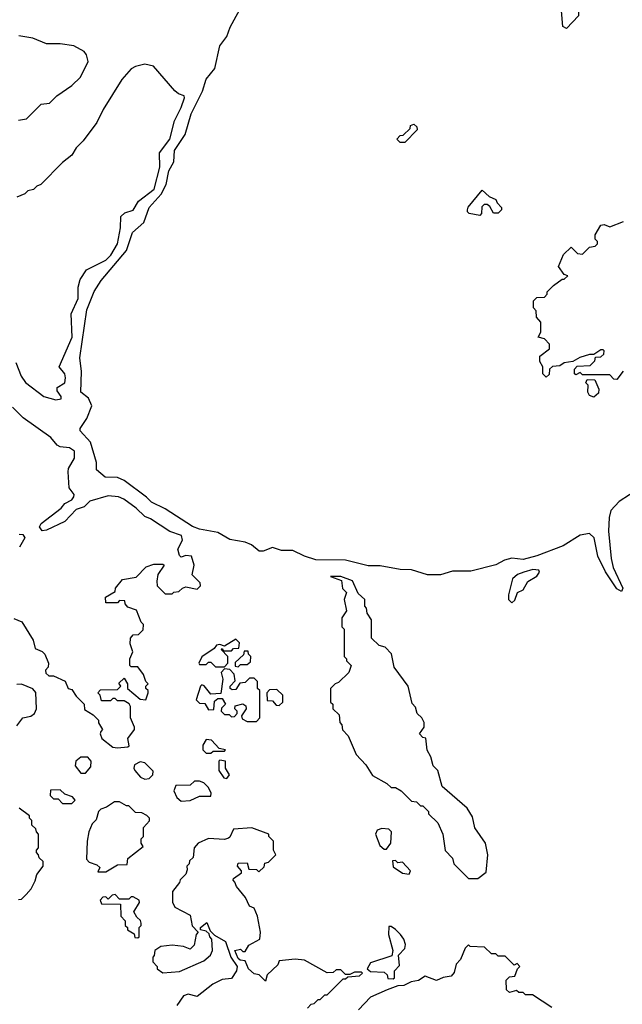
# Model space of a CAD drawing. Extents: x 2348354 to 2479840, y 460476 to 613653.
# Tile 299 of 305: x 2452517 to 2455159, y 600839 to 605159. Entities that reach past the tile are written whole.
import ezdxf

# ---------------------------------------------------------------- set-up
doc = ezdxf.new("R2010")
doc.units = 0

msp = doc.modelspace()

# ---------------------------------------------------------------- linework, layer by layer
at = {"layer": '0CON05XD'}
for points in [[(2453073.5, 603063.5), (2452975, 603136.4), (2452945, 603149.4), (2452891.2, 603151.2), (2452854.1, 603184.1), (2452854.1, 603215.9), (2452826.9, 603305), (2452782.2, 603355), (2452781.5, 603365), (2452811.5, 603408.5), (2452832.9, 603465), (2452818.4, 603498.4), (2452784.6, 603524.6), (2452788, 603615), (2452780.6, 603675), (2452810.6, 603885), (2452843.8, 603966.2), (2452874.6, 604015), (2452984.5, 604145.5), (2453012, 604225), (2453061, 604269), (2453084.9, 604335.1), (2453137.6, 604392.4), (2453159.2, 604435), (2453171.2, 604495), (2453193, 604535), (2453196.1, 604585), (2453242.4, 604655), (2453268.4, 604745), (2453318.4, 604845), (2453335, 604898.1), (2453372.3, 604945), (2453395, 605043.1), (2453425.4, 605085), (2453439.3, 605125), (2453499.7, 605235)], [(2454915, 605120), (2454898.3, 605128.3), (2454893, 605197), (2454906.4, 605213.6), (2454951.7, 605221.7), (2454958.3, 605218.3), (2454967.5, 605195), (2454967.5, 605175), (2454915, 605120)], [(2452511.7, 604718.3), (2452547, 604723), (2452611.7, 604788.3), (2452647, 604793), (2452680, 604825), (2452745, 604870), (2452783, 604907), (2452816.7, 604975), (2452810, 605005), (2452799.5, 605019.5), (2452753.6, 605043.6), (2452695, 605052.5), (2452635, 605052.5), (2452575, 605077.5), (2452513, 605087)], [(2453225, 604773.8), (2453240, 604815), (2453237.5, 604825), (2453213, 604833), (2453197, 604847), (2453103.9, 604953.9), (2453065, 604963.8), (2453025, 604953.8), (2453005, 604943.3), (2452964.2, 604895.8), (2452883.3, 604765), (2452855, 604707.5), (2452795, 604627.5), (2452763.9, 604596.1), (2452746.1, 604563.9), (2452705, 604532.5), (2452610, 604435), (2452591.7, 604428.3), (2452577, 604413), (2452553, 604407), (2452540, 604395), (2452505, 604380)], [(2452500, 603655), (2452524, 603595), (2452543, 603567), (2452623.3, 603505), (2452675, 603490.6), (2452698, 603495), (2452698.6, 603505), (2452680.5, 603530.5), (2452680.9, 603545), (2452714.4, 603565.6), (2452717, 603587), (2452714.4, 603604.4), (2452690, 603635), (2452746.8, 603765), (2452742.2, 603867.8), (2452773.1, 603935), (2452773.8, 603985), (2452782, 604018), (2452809.2, 604060.8), (2452895, 604103.8), (2452916.5, 604125), (2452945.3, 604175), (2452959.2, 604245), (2452960, 604295), (2452978.3, 604311.7), (2453015, 604322.5), (2453037.7, 604362.3), (2453106, 604415), (2453131.7, 604511.7), (2453130, 604575), (2453175.6, 604635), (2453195.8, 604715), (2453225, 604773.8)], [(2454205, 604620), (2454185, 604620), (2454170, 604635), (2454185, 604650), (2454198.3, 604651.7), (2454228.3, 604681.7), (2454230, 604695), (2454245, 604700), (2454258.3, 604688.3), (2454260, 604675), (2454205, 604620)], [(2454535, 604300), (2454488.3, 604308.3), (2454480, 604315), (2454480, 604325), (2454483.6, 604336.4), (2454545, 604410), (2454575, 604382.5), (2454605, 604370), (2454610, 604355), (2454630, 604335), (2454630, 604325), (2454615, 604310), (2454595, 604310), (2454578.3, 604338.3), (2454567, 604347), (2454553, 604347), (2454543, 604337), (2454541.7, 604308.3), (2454535, 604300)], [(2455163.6, 603616.4), (2455135, 603580), (2455121.7, 603581.7), (2455105, 603600), (2454985, 603600), (2454975, 603610), (2454955, 603600), (2454950, 603605), (2454950, 603625), (2454961.7, 603638.3), (2455018.3, 603641.7), (2455038.3, 603661.7), (2455041.7, 603678.3), (2455065, 603680), (2455078.3, 603691.7), (2455080, 603705), (2455075, 603710), (2455065, 603710), (2455035, 603690), (2455015, 603690), (2454973, 603677), (2454941.7, 603658.3), (2454905, 603652.5), (2454885, 603640), (2454853, 603637), (2454840, 603625), (2454838.3, 603601.7), (2454825, 603590), (2454810, 603605), (2454810, 603635), (2454798.3, 603658.3), (2454798.3, 603681.7), (2454840, 603715), (2454840, 603735), (2454818.3, 603758.3), (2454790, 603765), (2454801.7, 603788.3), (2454801.7, 603831.7), (2454783, 603853), (2454781.7, 603881.7), (2454770, 603895), (2454770, 603925), (2454785, 603940), (2454818.3, 603941.7), (2454830, 603955), (2454830, 603965), (2454857, 603993), (2454895, 604020), (2454905, 604020), (2454920, 604035), (2454905, 604040), (2454880, 604075), (2454901.7, 604128.3), (2454935, 604160), (2454963, 604133), (2454985, 604130), (2455015, 604160), (2455040, 604165), (2455050, 604175), (2455050, 604185), (2455040, 604195), (2455040, 604215), (2455065, 604257.5), (2455079.3, 604259.3), (2455105, 604250), (2455165, 604273.3)], [(2455035, 603502.5), (2455015, 603510), (2455007.5, 603525), (2455010, 603555), (2455000, 603565), (2455005, 603580), (2455038.3, 603578.3), (2455057, 603537), (2455055, 603520), (2455035, 603502.5)], [(2452491.7, 602531.7), (2452526.4, 602516.4), (2452576.1, 602436.1), (2452585, 602400), (2452616.1, 602386.1), (2452626.7, 602375), (2452642.5, 602335), (2452641.7, 602318.3), (2452630, 602305), (2452631.7, 602291.7), (2452645, 602280), (2452665, 602280), (2452716.4, 602256.4), (2452730, 602225), (2452745, 602220), (2452765, 602190), (2452800, 602155), (2452801.7, 602131.7), (2452839.3, 602109.3), (2452862.5, 602085), (2452863, 602073), (2452880, 602045), (2452872.5, 602035), (2452870, 602025), (2452877.5, 602005), (2452925, 601967.5), (2452945, 601963.3), (2452991.7, 601968.3), (2452997, 601973), (2452991.2, 602005), (2453020, 602045), (2453020, 602055), (2453002.5, 602095), (2453002.5, 602145), (2452996.4, 602156.4), (2452975, 602170), (2452945, 602170), (2452935, 602180), (2452925, 602180), (2452915, 602170), (2452875, 602170), (2452870, 602195), (2452860, 602205), (2452871.7, 602218.3), (2452945, 602220), (2452960, 602235), (2452951.7, 602248.3), (2452975, 602270), (2452990, 602245), (2452990, 602225), (2453045, 602177.5), (2453070, 602175), (2453080, 602205), (2453080, 602215), (2453070, 602225), (2453070, 602235), (2453080, 602245), (2453070, 602255), (2453060, 602285), (2453035, 602320), (2453005, 602320), (2453000, 602325), (2453000, 602355), (2453012.5, 602385), (2453000.7, 602420.7), (2453002.5, 602445), (2453015, 602460), (2453038.3, 602461.7), (2453058.3, 602481.7), (2453060, 602505), (2453050, 602515), (2453028.3, 602568.3), (2452991.7, 602581.7), (2452980, 602595), (2452978.3, 602608.3), (2452955, 602610), (2452945, 602600), (2452895, 602600), (2452892.5, 602625), (2452935, 602650), (2452937.5, 602665), (2452967, 602703), (2453027, 602713), (2453071.7, 602758.3), (2453105, 602770), (2453145, 602770), (2453150, 602765), (2453122.5, 602725), (2453117.5, 602695), (2453120, 602675), (2453155, 602640), (2453185, 602640), (2453193, 602647), (2453215, 602650), (2453230, 602665), (2453245, 602670), (2453295, 602660), (2453310, 602675), (2453308.3, 602688.3), (2453273.6, 602723.6), (2453282.5, 602765), (2453270, 602805), (2453245, 602807.5), (2453225, 602800), (2453218.3, 602808.3), (2453210, 602835), (2453230, 602875), (2453226.2, 602895), (2453175, 602912.5), (2453090.7, 602969.3), (2453065, 602978.8), (2453028, 603015), (2452973.3, 603055), (2452950, 603065), (2452905, 603069.4), (2452825, 603046.5), (2452798.9, 603021.1), (2452765, 603010), (2452715, 602956.9), (2452635, 602919.2), (2452615, 602916.7), (2452603.8, 602933.8), (2452611.1, 602948.9), (2452698.6, 603015), (2452715, 603036), (2452745, 603052.5), (2452754, 603065), (2452755.6, 603075.6), (2452734.2, 603105), (2452729.4, 603175), (2452731.1, 603188.9), (2452756.7, 603235), (2452756.9, 603265), (2452735, 603280.6), (2452695, 603284), (2452681.3, 603291.3), (2452653.3, 603325), (2452532.3, 603412.3), (2452485, 603458)], [(2455236.1, 603103.9), (2455145, 603044.1), (2455109.5, 603005), (2455101.6, 602975), (2455098.9, 602915), (2455110, 602795), (2455119.4, 602755), (2455162, 602665), (2455155, 602650), (2455135, 602661.2), (2455085, 602736.2), (2455051.8, 602805), (2455035.5, 602885), (2455015, 602904.6), (2454975, 602896.3), (2454899.5, 602849.5), (2454785, 602806.3), (2454725, 602790.5), (2454675, 602796.7), (2454643, 602787), (2454605, 602766.7), (2454495, 602738.6), (2454415, 602739), (2454362.6, 602722.6), (2454305, 602722.9), (2454235, 602744.7), (2454185, 602745.7), (2454097.1, 602762.9), (2454045, 602762.2), (2453945, 602787.3), (2453815, 602788.1), (2453765, 602804.2), (2453715, 602829.3), (2453665, 602830), (2453625, 602843.4), (2453585, 602826.8), (2453566.4, 602826.4), (2453533.1, 602855), (2453506, 602866), (2453438.1, 602878.1), (2453385, 602908.8), (2453305, 602923.1), (2453275, 602934.7), (2453155, 603013.1), (2453095, 603041.1), (2453073.5, 603063.5)], [(2452515, 602901.2), (2452530, 602900), (2452538.8, 602885), (2452515.6, 602844.4)], [(2454675, 602600), (2454688.3, 602611.7), (2454700, 602645), (2454725, 602657.5), (2454745, 602693.8), (2454785, 602716.7), (2454796.7, 602735), (2454793.3, 602743.3), (2454766.8, 602746.8), (2454726.7, 602735), (2454700, 602725), (2454677.5, 602705), (2454660, 602635), (2454660, 602615), (2454675, 602600)], [(2454525, 601390), (2454561.7, 601418.3), (2454570, 601495), (2454560, 601545), (2454513, 601613), (2454501.7, 601661.7), (2454479.3, 601699.3), (2454370, 601795), (2454350, 601865), (2454330, 601885), (2454320, 601925), (2454303, 601953), (2454297, 602007), (2454285, 602010), (2454270, 602025), (2454290, 602055), (2454290, 602075), (2454280, 602095), (2454260, 602115), (2454251.7, 602141.7), (2454238.3, 602158.3), (2454220, 602235), (2454158.3, 602318.3), (2454147, 602377), (2454120, 602405), (2454093, 602413), (2454060, 602445), (2454060, 602525), (2454040, 602555), (2454037, 602577), (2454030, 602585), (2454030, 602615), (2454001.7, 602641.7), (2453976.7, 602696.7), (2453925, 602716.2), (2453880, 602715), (2453928.3, 602698.3), (2453933, 602663), (2453950, 602645), (2453940, 602615), (2453950, 602565), (2453930, 602535), (2453930, 602495), (2453940, 602485), (2453940, 602365), (2453950, 602355), (2453950, 602345), (2453970, 602325), (2453960, 602295), (2453915, 602250), (2453900, 602245), (2453880, 602225), (2453880, 602165), (2453890, 602155), (2453890, 602135), (2453918.3, 602108.3), (2453920, 602075), (2453930, 602065), (2453933, 602043), (2453957, 602017), (2453992.5, 601935), (2454035, 601890), (2454063.3, 601843.3), (2454127, 601807), (2454145, 601790), (2454165, 601790), (2454190, 601775), (2454235, 601730), (2454257, 601727), (2454275, 601710), (2454285, 601710), (2454310, 601685), (2454310, 601675), (2454350, 601635), (2454372.5, 601585), (2454383, 601513), (2454415, 601480), (2454420, 601455), (2454445, 601430), (2454485, 601390), (2454525, 601390)], [(2453415, 602320), (2453430, 602335), (2453430, 602365), (2453400, 602395), (2453405, 602400), (2453410, 602390), (2453445, 602390), (2453455, 602400), (2453478.3, 602401.7), (2453480, 602425), (2453465, 602440), (2453415, 602410), (2453395, 602417.5), (2453380, 602415), (2453370, 602400), (2453315, 602362.5), (2453302.5, 602335), (2453305, 602330), (2453335, 602330), (2453345, 602340), (2453355, 602340), (2453375, 602320), (2453415, 602320)], [(2453475, 602320), (2453485, 602330), (2453515, 602330), (2453528.3, 602341.7), (2453530, 602365), (2453520, 602375), (2453518.3, 602388.3), (2453501.7, 602388.3), (2453498.3, 602371.7), (2453461.7, 602338.3), (2453461.7, 602321.7), (2453475, 602320)], [(2453555, 602080), (2453570, 602095), (2453570, 602215), (2453560, 602225), (2453560, 602255), (2453545, 602270), (2453525, 602270), (2453505, 602250), (2453481.7, 602248.3), (2453465, 602220), (2453448.3, 602218.3), (2453440, 602225), (2453440, 602235), (2453461.7, 602258.3), (2453457, 602287), (2453438.3, 602308.3), (2453415, 602310), (2453400, 602295), (2453407.5, 602265), (2453398.3, 602201.7), (2453355, 602200), (2453326.4, 602236.4), (2453315, 602240), (2453310, 602235), (2453290, 602175), (2453305, 602160), (2453328.3, 602158.3), (2453345, 602130), (2453368.3, 602131.7), (2453371.7, 602168.3), (2453385, 602180), (2453405, 602180), (2453420, 602155), (2453401.7, 602138.3), (2453400, 602125), (2453415, 602110), (2453435, 602110), (2453445, 602100), (2453458.3, 602101.7), (2453470, 602115), (2453470, 602125), (2453460, 602135), (2453461.7, 602148.3), (2453495, 602157.5), (2453508.3, 602148.3), (2453510, 602135), (2453490, 602105), (2453491.7, 602091.7), (2453515, 602080), (2453555, 602080)], [(2452505, 602060), (2452530, 602095), (2452566.4, 602103.6), (2452582.5, 602115), (2452590, 602135), (2452587, 602207), (2452575, 602222.5), (2452525, 602243.3), (2452505, 602242.5)], [(2453655, 602150), (2453670, 602165), (2453670, 602195), (2453645, 602220), (2453611.7, 602218.3), (2453600, 602205), (2453601.7, 602171.7), (2453625, 602170), (2453641.7, 602151.7), (2453655, 602150)], [(2453355, 601940), (2453365, 601950), (2453415, 601950), (2453420, 601955), (2453391.7, 601961.7), (2453358.3, 601998.3), (2453335, 602000), (2453320, 601975), (2453320, 601955), (2453335, 601940), (2453355, 601940)], [(2452805, 601852.5), (2452829.5, 601880.5), (2452830, 601905), (2452815, 601922.5), (2452785, 601922.5), (2452762.5, 601905), (2452760, 601885), (2452785, 601852.5), (2452805, 601852.5)], [(2453065, 601826.2), (2453085, 601830), (2453100, 601845), (2453101.7, 601861.7), (2453065, 601897.5), (2453045, 601902.5), (2453020.7, 601889.3), (2453016.7, 601875), (2453021.2, 601865), (2453046.7, 601835), (2453065, 601826.2)], [(2453425, 601830), (2453437.5, 601845), (2453420, 601875), (2453420, 601905), (2453395, 601910), (2453390, 601905), (2453390, 601865), (2453411.7, 601831.7), (2453425, 601830)], [(2453225, 601730), (2453265, 601733.3), (2453305, 601752.5), (2453355, 601752.5), (2453356.7, 601765), (2453345, 601790), (2453325, 601810), (2453305, 601817.5), (2453283, 601817), (2453265, 601800), (2453201.2, 601798.8), (2453192.5, 601775), (2453206.1, 601746.1), (2453225, 601730)], [(2452745, 601720), (2452760, 601735), (2452748.3, 601748.3), (2452715, 601760), (2452695, 601780), (2452651.7, 601778.3), (2452650, 601755), (2452665, 601740), (2452685, 601740), (2452705, 601720), (2452745, 601720)], [(2452511.7, 601298.3), (2452525, 601300), (2452545, 601320), (2452566.7, 601345), (2452585, 601380), (2452591.7, 601408.3), (2452620, 601445), (2452620, 601465), (2452601.7, 601481.7), (2452600, 601495), (2452590, 601505), (2452590, 601515), (2452600, 601525), (2452600, 601585), (2452590, 601595), (2452588.3, 601608.3), (2452570, 601625), (2452570, 601645), (2452560, 601655), (2452560, 601665), (2452515, 601700)], [(2452895, 601420), (2452945, 601450), (2452988.3, 601451.7), (2452991.7, 601478.3), (2453058.3, 601531.7), (2453050, 601545), (2453050, 601565), (2453060, 601575), (2453060, 601615), (2453086.4, 601643.6), (2453086.7, 601655), (2453075, 601667.5), (2453051.7, 601678.3), (2453025, 601680), (2452995, 601710), (2452985, 601710), (2452955, 601727.5), (2452933, 601727), (2452897, 601703), (2452872.5, 601695), (2452862.5, 601685), (2452851.7, 601648.3), (2452835, 601630), (2452820, 601595), (2452812.5, 601555), (2452810, 601475), (2452821.7, 601461.7), (2452855, 601450), (2452868.3, 601438.3), (2452860, 601420), (2452895, 601420)], [(2453778.3, 600821.7), (2453795, 600840), (2453808.3, 600841.7), (2453825, 600860), (2453835, 600860), (2453855, 600880), (2453865, 600880), (2453935, 600950), (2453945, 600950), (2453955, 600960), (2454007, 600963), (2454020, 600975), (2454015, 600980), (2453985, 600980), (2453965, 600970), (2453945, 600970), (2453925, 600990), (2453905, 600990), (2453891.7, 600978.3), (2453865, 600977.5), (2453765, 601032.5), (2453725, 601036.7), (2453655, 601030), (2453648.3, 601011.7), (2453601.7, 600968.3), (2453595, 600940), (2453567.5, 600967.5), (2453545, 600972.5), (2453520, 600995), (2453505, 601030), (2453483, 601033), (2453475, 601040), (2453460, 601075), (2453485, 601080), (2453495, 601070), (2453505, 601070), (2453521.7, 601098.3), (2453570, 601125), (2453572.5, 601155), (2453560, 601225), (2453545, 601260), (2453525, 601270), (2453507, 601307), (2453467.5, 601355), (2453460, 601375), (2453453, 601383), (2453455, 601390), (2453490, 601415), (2453490, 601425), (2453472.5, 601445), (2453475, 601457.5), (2453515, 601460), (2453521.7, 601431.7), (2453555, 601430), (2453565, 601420), (2453588.3, 601441.7), (2453591.7, 601458.3), (2453608.3, 601461.7), (2453640, 601495), (2453630, 601515), (2453630, 601555), (2453610, 601575), (2453610, 601585), (2453535, 601612.5), (2453455, 601607.5), (2453438.3, 601571.7), (2453431.7, 601568.3), (2453415, 601562.5), (2453345, 601566.7), (2453300, 601545), (2453282.5, 601525), (2453277, 601483), (2453261.7, 601468.3), (2453260, 601455), (2453250, 601445), (2453251.7, 601428.3), (2453245, 601410), (2453220, 601385), (2453217, 601373), (2453186.4, 601333.6), (2453187, 601287), (2453197.5, 601265), (2453265, 601230), (2453273, 601183), (2453300, 601155), (2453290, 601145), (2453281.7, 601098.3), (2453265, 601080), (2453235, 601092.5), (2453185, 601097.5), (2453135, 601092.5), (2453110, 601075), (2453107, 601053), (2453100, 601045), (2453100, 601025), (2453120, 601005), (2453120, 600995), (2453145, 600977.5), (2453217, 600983), (2453325, 601030), (2453353.3, 601055), (2453362.5, 601075), (2453360, 601125), (2453350, 601135), (2453348.3, 601148.3), (2453335, 601160), (2453310, 601165), (2453310, 601175), (2453337, 601197), (2453351.7, 601161.7), (2453371.7, 601141.7), (2453420, 601115), (2453442.5, 601045), (2453470, 601005), (2453467.5, 600985), (2453445, 600952.5), (2453405, 600947.5), (2453363.6, 600926.4), (2453295, 600873.3), (2453255, 600883.3), (2453235, 600876.2), (2453206.4, 600833.6)], [(2454125, 601520), (2454143.8, 601545), (2454147.5, 601595), (2454135, 601607.5), (2454105, 601610), (2454085, 601602.5), (2454076.7, 601585), (2454095.9, 601535.9), (2454115, 601520), (2454125, 601520)], [(2454225, 601410), (2454230, 601425), (2454195, 601462.5), (2454175, 601460), (2454165, 601470), (2454151.7, 601468.3), (2454155, 601442.5), (2454195, 601413.8), (2454225, 601410)], [(2453035, 601130), (2453040, 601135), (2453040, 601175), (2453050, 601185), (2453050, 601195), (2453047, 601207), (2453030.7, 601220.7), (2453017.5, 601245), (2453042.5, 601285), (2453040, 601295), (2453015, 601310), (2453005, 601310), (2452995, 601300), (2452955, 601300), (2452935, 601320), (2452921.7, 601318.3), (2452905, 601300), (2452895, 601310), (2452881.7, 601308.3), (2452870, 601295), (2452875, 601280), (2452958.3, 601278.3), (2452960, 601225), (2452980, 601205), (2452980, 601185), (2452990, 601175), (2452990, 601165), (2453018.3, 601148.3), (2453021.7, 601131.7), (2453035, 601130)], [(2454155, 600950), (2454160, 600955), (2454160, 600985), (2454181.7, 601008.3), (2454177.5, 601055), (2454205.8, 601084.2), (2454208.3, 601101.7), (2454201.2, 601125), (2454186.7, 601145), (2454165, 601166.7), (2454145, 601180), (2454135, 601180), (2454133.3, 601145), (2454152.5, 601075), (2454148.3, 601051.7), (2454055, 601020), (2454040, 600995), (2454055, 600982.5), (2454115, 600980), (2454128.3, 600968.3), (2454131.7, 600951.7), (2454155, 600950)], [(2454850, 600825), (2454765, 600880), (2454735, 600880), (2454725, 600890), (2454705, 600890), (2454695, 600900), (2454665, 600890), (2454651.7, 600901.7), (2454650, 600945), (2454665, 600960), (2454688.3, 600961.7), (2454700, 600995), (2454710, 601005), (2454698.3, 601018.3), (2454685, 601010), (2454645, 601050), (2454615, 601050), (2454605, 601060), (2454585, 601060), (2454555, 601090), (2454492.5, 601092.5), (2454485, 601100), (2454470, 601085), (2454450, 601035), (2454430, 601015), (2454421.7, 600978.3), (2454408.3, 600961.7), (2454373, 600957), (2454345, 600942.5), (2454295, 600962.5), (2454265, 600942.5), (2454233, 600937), (2454201.7, 600921.7), (2454175, 600920), (2454128.3, 600901.7), (2454055, 600870), (2454002.5, 600815)]]:
    msp.add_lwpolyline(points, dxfattribs=at)

doc.saveas('drawing.dxf')
